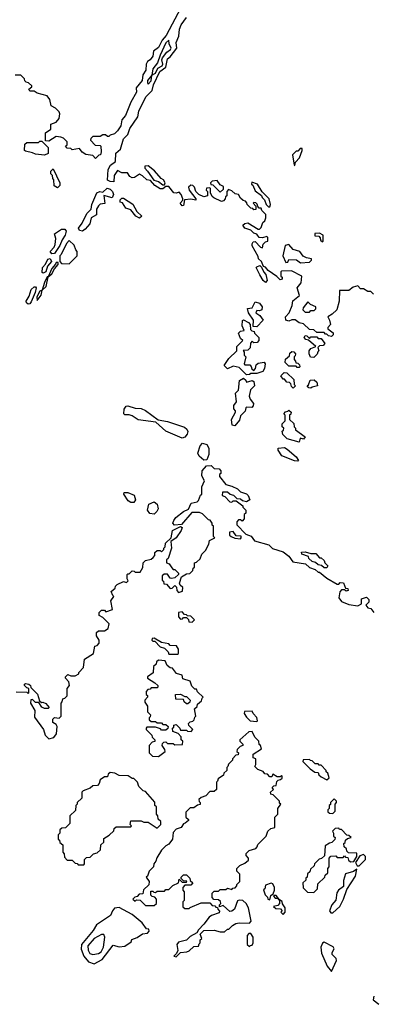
# Model space of a CAD drawing. Extents: x 2769579 to 2883812, y 684207 to 828660.
# Tile 423 of 505: x 2814987 to 2817401, y 803165 to 809900. Entities that reach past the tile are written whole.
import ezdxf

# ---------------------------------------------------------------- set-up
doc = ezdxf.new("R2010")
doc.units = 0

msp = doc.modelspace()

# ---------------------------------------------------------------- linework, layer by layer
at = {"layer": '0CON02XD'}
for points in [[(2816088, 809982), (2815987.9, 809792.1), (2815959.2, 809760.8), (2815935, 809710), (2815900, 809685), (2815895, 809650), (2815877.5, 809625), (2815860, 809615), (2815850, 809595), (2815847.5, 809555), (2815828.3, 809521.7), (2815823.3, 809485), (2815782.5, 809435), (2815783.3, 809405), (2815746.2, 809335), (2815709.2, 809245), (2815683.3, 809215), (2815677.5, 809175), (2815655, 809138.8), (2815635, 809120), (2815605, 809110), (2815595, 809100), (2815585, 809100), (2815571.7, 809111.7), (2815555, 809112.5), (2815535, 809100), (2815485, 809100), (2815471.7, 809088.3), (2815470, 809075), (2815501.7, 809041.7), (2815535, 809040), (2815540, 809035), (2815542.5, 808995), (2815537.5, 808975), (2815527.5, 808972.5), (2815505, 808950), (2815485, 808970), (2815438.3, 808978.3), (2815413, 808993), (2815395, 809020), (2815345, 809010), (2815335, 809020), (2815311.7, 809021.7), (2815300, 809035), (2815310, 809045), (2815310, 809065), (2815285, 809090), (2815267, 809097), (2815235, 809100), (2815185, 809070), (2815161.7, 809071.7), (2815163, 809127), (2815198.3, 809151.7), (2815200, 809185), (2815235, 809200), (2815257, 809223), (2815260, 809255), (2815255, 809270), (2815230, 809295), (2815201.7, 809311.7), (2815192.5, 809355), (2815175, 809380), (2815105, 809397.5), (2815085, 809410), (2815055, 809410), (2815050, 809425), (2815068.3, 809441.7), (2815068.3, 809448.3), (2815047, 809467), (2815031.7, 809471.7), (2815021.7, 809481.7), (2815020, 809495), (2814995, 809520), (2814955, 809520)], [(2817403, 808023), (2817385, 808040), (2817365, 808040), (2817335, 808060), (2817315, 808060), (2817295, 808080), (2817265, 808070), (2817235, 808046.7), (2817171.7, 808048.3), (2817167.5, 807975), (2817152.5, 807915), (2817120, 807885), (2817091.7, 807868.3), (2817102.5, 807845), (2817110, 807815), (2817090, 807795), (2817090, 807785), (2817127, 807757), (2817127.5, 807745), (2817115, 807733.3), (2817095, 807737.5), (2817085, 807750), (2817075, 807750), (2817065, 807760), (2817015, 807760), (2816995, 807777.5), (2816965, 807780), (2816925, 807820), (2816895, 807827.5), (2816867, 807847), (2816845, 807847.5), (2816825, 807837.5), (2816803.8, 807843.8), (2816802, 807868), (2816827.5, 807895), (2816846.7, 807945), (2816852.3, 807977.7), (2816897, 808013), (2816882.5, 808065), (2816909.5, 808100.5), (2816912.5, 808145), (2816841.7, 808181.7), (2816775, 808180), (2816770, 808175), (2816770, 808145), (2816778.3, 808138.3), (2816780, 808125), (2816765, 808120), (2816743, 808143), (2816683.3, 808183.3), (2816665, 808207.5), (2816651.7, 808211.7), (2816637.5, 808245), (2816617.5, 808265), (2816615, 808280), (2816574.1, 808354.1), (2816573.9, 808366.1), (2816580, 808380), (2816595, 808383.3), (2816630, 808345), (2816645, 808340), (2816650, 808365), (2816665, 808380), (2816680, 808385), (2816680.7, 808410.7), (2816675, 808417.5), (2816645, 808408.8), (2816621.2, 808411.2), (2816605, 808432.5), (2816585, 808438.8), (2816565, 808461.2), (2816525, 808473.3), (2816510, 808495), (2816523, 808507), (2816545, 808510), (2816615, 808467.5), (2816625, 808467.5), (2816635, 808477.5), (2816646.4, 808513.6), (2816660, 808525), (2816667.5, 808545), (2816667, 808567), (2816640, 808595), (2816635, 808610), (2816621.7, 808611.7), (2816611.7, 808621.7), (2816608.3, 808638.3), (2816598.3, 808648.3), (2816585, 808650), (2816580, 808645), (2816600, 808625), (2816598.3, 808601.7), (2816585, 808600), (2816578.3, 808608.3), (2816565, 808610), (2816540, 808635), (2816538.3, 808648.3), (2816528.3, 808658.3), (2816513, 808663), (2816495, 808680), (2816480, 808705), (2816458.3, 808708.3), (2816435, 808730), (2816412.5, 808737.5), (2816400, 808725), (2816400, 808695), (2816391.7, 808688.3), (2816390, 808675), (2816378.3, 808661.7), (2816365, 808657.5), (2816311.7, 808681.7), (2816301.7, 808691.7), (2816290, 808715), (2816290, 808745), (2816285, 808750), (2816261.7, 808748.3), (2816260, 808735), (2816270, 808725), (2816270, 808695), (2816245, 808687.5), (2816210, 808705), (2816190, 808725), (2816180, 808755), (2816170, 808765), (2816155, 808767.5), (2816140, 808755), (2816143, 808733), (2816190, 808675), (2816190, 808665), (2816155, 808673.3), (2816112.5, 808667.5), (2816105, 808630), (2816095, 808627.5), (2816083.3, 808645), (2816100, 808665), (2816100, 808675), (2816090, 808705), (2816075, 808720), (2816055, 808712.5), (2816040, 808715), (2816005, 808760), (2815985, 808760), (2815965, 808742.5), (2815945, 808742.5), (2815910, 808765), (2815880, 808800), (2815853.9, 808803.9), (2815825, 808832.5), (2815805, 808842.5), (2815769.5, 808820.5), (2815755, 808818.8), (2815738, 808828), (2815723.6, 808853.6), (2815685, 808852.5), (2815655, 808867.5), (2815632.5, 808835), (2815628.3, 808791.7), (2815605, 808792.5), (2815585, 808802.5), (2815591.4, 808875), (2815605.8, 808905), (2815640, 808930), (2815642.2, 808987.8), (2815675.7, 809014.3), (2815695.7, 809085), (2815725.7, 809115), (2815737.8, 809155), (2815794.2, 809235), (2815799.4, 809275), (2815822, 809322), (2815850.6, 809375), (2815892, 809415), (2815900.6, 809455), (2815943.5, 809546.5), (2815984.3, 809575), (2815995, 809633.3), (2816013.1, 809646.9), (2816059.2, 809705), (2816055.8, 809745), (2816072.3, 809787.7), (2816078.6, 809835), (2816089.4, 809865), (2816125.7, 809914.3)], [(2815865, 809460), (2815885, 809482.5), (2815890, 809520), (2815915, 809533.8), (2815930.8, 809569.2), (2815958.8, 809585), (2815963.3, 809595), (2815956.7, 809625), (2815961.7, 809638.3), (2815991.2, 809678.8), (2816016, 809695), (2816020, 809705), (2816006.7, 809735), (2816005, 809760), (2815985, 809742.5), (2815945, 809657.5), (2815927.5, 809605), (2815896.7, 809565), (2815890, 809520), (2815860, 809485), (2815858.3, 809468.3), (2815865, 809460)], [(2815155, 808972.5), (2815095, 808980), (2815075, 808990), (2815025, 809000), (2815020, 809005), (2815021.7, 809048.3), (2815035, 809060), (2815115, 809060), (2815125, 809070), (2815138.3, 809068.3), (2815180, 809025), (2815180, 808985), (2815155, 808972.5)], [(2816865, 808902.5), (2816870, 808925), (2816898, 808955), (2816916.7, 809005), (2816915, 809020), (2816901.7, 809018.3), (2816885, 809000), (2816875, 809000), (2816850, 808975), (2816860, 808905), (2816865, 808902.5)], [(2815245, 808750), (2815223, 808763), (2815220, 808805), (2815213, 808813), (2815210, 808835), (2815200, 808845), (2815200, 808865), (2815215, 808880), (2815260, 808785), (2815260, 808765), (2815245, 808750)], [(2815975, 808770), (2815980, 808785), (2815967.5, 808805), (2815953.3, 808813.3), (2815906.4, 808866.4), (2815865, 808900), (2815841.7, 808898.3), (2815840, 808885), (2815860, 808865), (2815901.7, 808801.7), (2815935, 808792.5), (2815965, 808770), (2815975, 808770)], [(2815415, 808453.8), (2815395, 808458.6), (2815388.1, 808475), (2815412, 808508), (2815444.4, 808575), (2815474.3, 808605), (2815479.4, 808635), (2815514.3, 808715), (2815533.9, 808723.9), (2815555, 808720), (2815583, 808747), (2815605, 808740), (2815620, 808725), (2815627.5, 808705), (2815618.3, 808681.7), (2815561.7, 808698.3), (2815567, 808643), (2815535, 808637.5), (2815525, 808627.5), (2815511.2, 808605), (2815510, 808565), (2815474.2, 808545.8), (2815466.2, 808503.8), (2815433.9, 808466.1), (2815415, 808453.8)], [(2816355, 808720), (2816378.3, 808741.7), (2816378.3, 808758.3), (2816355, 808770), (2816335, 808800), (2816300, 808795), (2816290, 808785), (2816291.7, 808771.7), (2816305, 808770), (2816355, 808720)], [(2816695, 808620), (2816700, 808635), (2816690, 808675), (2816641.7, 808721.7), (2816610, 808775), (2816571.7, 808788.3), (2816570, 808775), (2816578.3, 808768.3), (2816595, 808730), (2816638.3, 808698.3), (2816643, 808683), (2816658.3, 808668.3), (2816670, 808635), (2816685, 808620), (2816695, 808620)], [(2815805, 808543.3), (2815780, 808555), (2815745, 808600), (2815711.7, 808611.7), (2815688.3, 808648.3), (2815671.7, 808651.7), (2815671.7, 808668.3), (2815685, 808680), (2815695, 808680), (2815758.8, 808638.8), (2815787, 808587), (2815820, 808555), (2815805, 808543.3)], [(2815205, 808298), (2815193.8, 808315), (2815221.2, 808345), (2815228.1, 808361.9), (2815234.1, 808404.1), (2815223.3, 808435), (2815273.1, 808466.9), (2815295, 808467.5), (2815304.3, 808454.3), (2815296.7, 808425), (2815275.5, 808394.5), (2815261.4, 808355), (2815225, 808300), (2815205, 808298)], [(2817055, 808380), (2817060, 808385), (2817060, 808425), (2817035, 808440), (2817001.7, 808438.3), (2817001.7, 808421.7), (2817028.3, 808418.3), (2817038.3, 808408.3), (2817041.7, 808391.7), (2817055, 808380)], [(2815325, 808230), (2815380, 808285), (2815380, 808315), (2815370, 808325), (2815358.3, 808358.3), (2815325, 808390), (2815305, 808370), (2815270, 808295), (2815260, 808285), (2815260, 808245), (2815271.7, 808231.7), (2815325, 808230)], [(2816905, 808237.5), (2816965, 808242.5), (2816980, 808255), (2816980, 808265), (2816945, 808270), (2816921.7, 808281.7), (2816900, 808315), (2816855, 808327.5), (2816825, 808362.5), (2816800, 808355), (2816782.5, 808285), (2816805, 808240), (2816818.3, 808241.7), (2816825, 808260), (2816877, 808257), (2816905, 808237.5)], [(2815105, 807980), (2815133.3, 808015), (2815140, 808050), (2815166.7, 808075), (2815180, 808140), (2815205, 808162.5), (2815223.3, 808196.7), (2815250, 808225), (2815248.3, 808238.3), (2815235, 808240), (2815231.7, 808228.3), (2815205, 808197.5), (2815180, 808140), (2815175, 808140), (2815155, 808102.5), (2815140, 808050), (2815125, 808042.5), (2815104.2, 808005), (2815105, 807980)], [(2815146.4, 808166.4), (2815140.3, 808170.3), (2815141.4, 808205), (2815162, 808228), (2815178.3, 808261.7), (2815195, 808266.7), (2815204, 808245), (2815176.2, 808215), (2815165, 808174.4), (2815146.4, 808166.4)], [(2816665, 808102.5), (2816650, 808115), (2816627.5, 808155), (2816602.5, 808205), (2816605, 808210), (2816627.5, 808217.5), (2816638.3, 808208.3), (2816653, 808173), (2816667, 808157), (2816677.5, 808115), (2816665, 808102.5)], [(2815045, 807953.3), (2815033, 807963), (2815030.6, 807975), (2815050.7, 808009.3), (2815065, 808053.8), (2815085, 808073.8), (2815095, 808073.3), (2815100, 808065), (2815093.1, 808035), (2815065, 807970), (2815055, 807955.8), (2815045, 807953.3)], [(2816605, 807800), (2816581.7, 807801.7), (2816582.5, 807845), (2816550, 807895), (2816542.5, 807925), (2816575, 807930), (2816595, 807970), (2816625, 807960), (2816642.5, 807935), (2816640, 807915), (2816625, 807907.5), (2816605, 807910), (2816600, 807895), (2816626.4, 807876.4), (2816650, 807845), (2816605, 807800)], [(2816965, 807900), (2816975, 807910), (2816998.3, 807911.7), (2817008.3, 807921.7), (2817010, 807935), (2816971.7, 807951.7), (2816955, 807970), (2816921.7, 807928.3), (2816920, 807915), (2816935, 807900), (2816965, 807900)], [(2816535, 807470), (2816485, 807520), (2816445, 807530), (2816405, 807512.5), (2816383.3, 807535), (2816415, 807582.5), (2816470, 807635), (2816470, 807665), (2816510, 807705), (2816495, 807720), (2816480, 807755), (2816495, 807770), (2816520, 807775), (2816506.7, 807805), (2816508.3, 807841.7), (2816515, 807847.5), (2816549.3, 807829.3), (2816560, 807815), (2816561.7, 807781.7), (2816571.7, 807771.7), (2816588.3, 807768.3), (2816590, 807755), (2816620, 807725), (2816620, 807705), (2816608.3, 807691.7), (2816585, 807690), (2816575, 807700), (2816561.7, 807688.3), (2816560, 807655), (2816545, 807640), (2816511.7, 807638.3), (2816520, 807625), (2816520, 807605), (2816530, 807595), (2816520, 807545), (2816525, 807540), (2816558.3, 807538.3), (2816568.3, 807528.3), (2816571.7, 807511.7), (2816585, 807500), (2816597, 807513), (2816601.7, 807538.3), (2816615, 807550), (2816655, 807557.5), (2816662.5, 807545), (2816657.5, 807515), (2816646, 807494), (2816605, 807480), (2816565, 807480), (2816555, 807472.5), (2816535, 807470)], [(2816995, 807590), (2816971.7, 807591.7), (2816962.5, 807615), (2816962.5, 807635), (2816975, 807650), (2817010, 807665), (2816958.3, 807708.3), (2816941.7, 807711.7), (2816930, 807725), (2816935, 807740), (2816948.3, 807738.3), (2816965, 807720), (2816975, 807730), (2817015, 807730), (2817025, 807720), (2817045, 807720), (2817070, 807685), (2817058.3, 807671.7), (2817035, 807670), (2817021.7, 807658.3), (2817030, 807635), (2817021.7, 807628.3), (2817018.3, 807611.7), (2816995, 807590)], [(2816895, 807520), (2816881.7, 807521.7), (2816875, 807530), (2816825, 807530), (2816800, 807555), (2816801.7, 807578.3), (2816828.3, 807601.7), (2816831.7, 807618.3), (2816845, 807630), (2816858.3, 807628.3), (2816870, 807615), (2816868.3, 807601.7), (2816860, 807595), (2816860, 807575), (2816870, 807565), (2816871.7, 807551.7), (2816885, 807550), (2816898.3, 807538.3), (2816900, 807525), (2816895, 807520)], [(2816855, 807380), (2816841.7, 807391.7), (2816838.3, 807408.3), (2816828.3, 807418.3), (2816811.7, 807421.7), (2816795, 807440), (2816785, 807440), (2816770, 807465), (2816793, 807487), (2816810, 807485), (2816858.3, 807438.3), (2816860, 807405), (2816870, 807395), (2816855, 807380)], [(2816455, 807122.5), (2816436.7, 807126.7), (2816433.3, 807165), (2816460, 807215), (2816460, 807225), (2816448.3, 807238.3), (2816448.3, 807261.7), (2816467.5, 807285), (2816460, 807345), (2816480, 807365), (2816488.3, 807431.7), (2816515, 807447.5), (2816530, 807435), (2816535, 807420), (2816575, 807432.5), (2816585.9, 807425.9), (2816590, 807395), (2816561.7, 807368.3), (2816553.3, 807325), (2816560, 807305), (2816582.5, 807275), (2816581.7, 807258.3), (2816571.7, 807248.3), (2816535, 807250), (2816530, 807245), (2816527, 807223), (2816495, 807190), (2816488.3, 807161.7), (2816455, 807122.5)], [(2816975, 807380), (2816961.7, 807381.7), (2816950, 807395), (2816958.3, 807401.7), (2816970, 807435), (2816997, 807437), (2817015, 807420), (2817020, 807395), (2816983, 807387), (2816975, 807380)], [(2816095, 807036.7), (2815985, 807086.2), (2815917, 807147), (2815795, 807163.8), (2815755, 807190), (2815735, 807197.5), (2815705, 807197.5), (2815697.5, 807205), (2815700, 807235), (2815714.2, 807255.8), (2815725, 807258.8), (2815775, 807242.5), (2815815, 807240), (2815845.8, 807225.8), (2815933, 807163), (2815995, 807152.5), (2816112.9, 807112.9), (2816128.8, 807098.8), (2816133.9, 807083.9), (2816131.2, 807065), (2816115, 807043.3), (2816095, 807036.7)], [(2816895, 807010), (2816813, 807033), (2816783, 807063), (2816780, 807085), (2816788.3, 807091.7), (2816790, 807105), (2816780, 807115), (2816780, 807135), (2816800, 807155), (2816800, 807195), (2816790, 807205), (2816801.7, 807218.3), (2816818.3, 807221.7), (2816825, 807230), (2816840, 807215), (2816838.3, 807201.7), (2816830, 807195), (2816830, 807165), (2816858.3, 807138.3), (2816860, 807115), (2816870, 807105), (2816870, 807095), (2816937, 807047), (2816925, 807030), (2816901.7, 807038.3), (2816895, 807010)], [(2816245, 806887.5), (2816213.3, 806915), (2816203.9, 806933.9), (2816218.8, 806985), (2816235, 807003.3), (2816265, 806993.3), (2816279.3, 806969.3), (2816277.5, 806925), (2816265, 806890), (2816245, 806887.5)], [(2816885, 806880), (2816863, 806883), (2816776.4, 806916.4), (2816752.5, 806955), (2816751.7, 806968.3), (2816795, 806973.3), (2816813.3, 806963.3), (2816875, 806910), (2816890, 806885), (2816885, 806880)], [(2814963, 805303), (2815035, 805300), (2815045, 805290), (2815050, 805295), (2815050, 805325), (2815035, 805330), (2815020, 805345), (2815020, 805355), (2815025, 805360), (2815050, 805355), (2815060, 805345), (2815061.7, 805331.7), (2815107, 805287), (2815121.7, 805241.7), (2815135, 805230), (2815145, 805232.5), (2815165, 805222.5), (2815187.5, 805195), (2815181.7, 805188.3), (2815155, 805187.5), (2815137, 805197), (2815118.3, 805228.3), (2815095, 805230), (2815075, 805250), (2815061.7, 805248.3), (2815060, 805225), (2815090, 805175), (2815088.3, 805128.3), (2815150, 805045), (2815160, 805005), (2815185, 804980), (2815219.3, 804990.7), (2815237.5, 805015), (2815242.5, 805065), (2815235, 805080), (2815213, 805093), (2815212.5, 805115), (2815225, 805126.7), (2815257, 805123), (2815270, 805135), (2815270, 805225), (2815277, 805233), (2815280, 805255), (2815295, 805260), (2815310, 805275), (2815310, 805325), (2815327.5, 805345), (2815321.7, 805371.7), (2815300, 805395), (2815300, 805405), (2815315, 805420), (2815335, 805412.5), (2815365, 805412.5), (2815390, 805425), (2815390, 805435), (2815421.7, 805468.3), (2815430, 805525), (2815490, 805565), (2815500, 805615), (2815515, 805620), (2815530, 805635), (2815530, 805655), (2815510, 805685), (2815511.7, 805708.3), (2815525, 805720), (2815565, 805720), (2815590, 805735), (2815597, 805767), (2815555, 805810), (2815530, 805825), (2815530, 805845), (2815545, 805860), (2815565, 805860), (2815575, 805850), (2815620, 805865), (2815610, 805925), (2815630, 805955), (2815621.7, 805961.7), (2815611.7, 805988.3), (2815638.3, 806011.7), (2815640, 806025), (2815653, 806037), (2815695, 806057.5), (2815715, 806050), (2815728.3, 806061.7), (2815720, 806075), (2815720, 806105), (2815725, 806110), (2815735, 806110), (2815755, 806130), (2815768.3, 806128.3), (2815775, 806120), (2815808.3, 806121.7), (2815827.5, 806152.5), (2815830, 806185), (2815845, 806200), (2815885, 806210), (2815898.3, 806221.7), (2815910, 806235), (2815910, 806255), (2815925, 806270), (2815945, 806270), (2815955, 806260), (2815970, 806275), (2815970, 806285), (2815980, 806295), (2815981.7, 806318.3), (2816020, 806355), (2816030, 806405), (2816085, 806432.5), (2816097, 806427), (2816088.8, 806405), (2816055, 806356.7), (2816018.3, 806331.7), (2816023.3, 806285), (2816000, 806215), (2815990, 806205), (2815990, 806185), (2816008.3, 806178.3), (2816025, 806150), (2816035, 806140), (2816045, 806140), (2816070, 806115), (2816070, 806105), (2816045, 806082.5), (2816025, 806077.5), (2816015, 806080), (2815997, 806107), (2815973, 806107), (2815960, 806095), (2815960, 806065), (2815968.3, 806058.3), (2815971.7, 806041.7), (2815988.3, 806038.3), (2816015, 806010), (2816028.3, 806011.7), (2816045, 806030), (2816058.3, 806018.3), (2816060, 805995), (2816071.7, 805981.7), (2816098.3, 805991.7), (2816100, 806015), (2816081.7, 806031.7), (2816077.5, 806045), (2816091.7, 806088.3), (2816125, 806110), (2816148.3, 806111.7), (2816168.3, 806131.7), (2816171.7, 806148.3), (2816180, 806155), (2816180, 806185), (2816195, 806190), (2816218.3, 806211.7), (2816230, 806245), (2816255, 806270), (2816278.3, 806311.7), (2816281.7, 806338.3), (2816320, 806355), (2816310, 806365), (2816310, 806435), (2816301.7, 806441.7), (2816300, 806455), (2816286.4, 806476.4), (2816275, 806480), (2816235, 806520), (2816215, 806530), (2816161.7, 806528.3), (2816092.5, 806447.5), (2816043, 806443), (2816032.5, 806455), (2816038.8, 806475), (2816053.3, 806495), (2816105, 806536.2), (2816138.3, 806551.7), (2816157, 806593), (2816197.5, 806602.5), (2816208.3, 806611.7), (2816221.7, 806648.3), (2816230, 806655), (2816230, 806705), (2816247.5, 806745), (2816230.7, 806780.7), (2816232.5, 806815), (2816261.7, 806848.3), (2816295, 806850), (2816315, 806830), (2816348.3, 806828.3), (2816360, 806815), (2816360, 806795), (2816351.7, 806788.3), (2816350, 806775)], [(2816350, 806775), (2816395, 806720), (2816435, 806710), (2816475, 806690), (2816495, 806670), (2816535, 806657.5), (2816547.5, 806645), (2816557.5, 806615), (2816535, 806602.5), (2816508.3, 806608.3), (2816495, 806620), (2816471.7, 806621.7), (2816450, 806645), (2816423, 806653), (2816405, 806667.5), (2816371.7, 806668.3), (2816370, 806645), (2816388.3, 806638.3), (2816421.7, 806601.7), (2816435, 806600), (2816445, 806610), (2816465, 806610), (2816510, 806575), (2816510, 806565), (2816530, 806545), (2816530, 806525), (2816520, 806515), (2816520, 806485), (2816505, 806470), (2816495, 806480), (2816481.7, 806478.3), (2816470, 806465), (2816470, 806445), (2816531.7, 806381.7), (2816566.4, 806366.4), (2816590, 806335), (2816687, 806307), (2816713, 806283), (2816785, 806260), (2816825, 806230), (2816851.7, 806191.7), (2816938.3, 806178.3), (2816965, 806152.5), (2817005, 806140), (2817025, 806120), (2817035, 806120), (2817085, 806080), (2817155, 806040), (2817165, 806040), (2817175, 806050), (2817198.3, 806048.3), (2817211.7, 806011.7), (2817228.3, 806008.3), (2817230, 805995), (2817215, 805990), (2817205, 806000), (2817185, 806000), (2817172.5, 805987.5), (2817166.7, 805945), (2817185, 805920), (2817235, 805900), (2817295, 805890), (2817320, 805905), (2817321.7, 805938.3), (2817355, 805950), (2817370, 805935), (2817370, 805915), (2817350, 805895), (2817365, 805877.5), (2817385, 805872.5), (2817406.1, 805846.1)], [(2815745, 806596.7), (2815728.3, 806608.3), (2815697.5, 806655), (2815700, 806665), (2815726.1, 806666.1), (2815767.5, 806647.5), (2815776.7, 806615), (2815765, 806597.5), (2815745, 806596.7)], [(2815905, 806517.5), (2815875, 806522.5), (2815860, 806545), (2815867.5, 806585), (2815905, 806602.5), (2815926, 806586), (2815933.3, 806555), (2815923.3, 806535), (2815905, 806517.5)], [(2816495, 806350), (2816500, 806355), (2816498.3, 806368.3), (2816465, 806370), (2816445, 806400), (2816420, 806395), (2816420, 806375), (2816430, 806365), (2816455, 806352.5), (2816495, 806350)], [(2817085, 806150), (2817065, 806150), (2817047, 806167), (2817025, 806170), (2817007, 806187), (2816983, 806193), (2816960, 806215), (2816958.3, 806228.3), (2816913.6, 806243.6), (2816911.7, 806258.3), (2816935, 806260), (2816975, 806247.5), (2817008.3, 806248.3), (2817035, 806220), (2817045, 806220), (2817065, 806200), (2817070, 806185), (2817090, 806165), (2817085, 806150)], [(2816165, 805780), (2816180, 805795), (2816155, 805820), (2816131.7, 805821.7), (2816125, 805830), (2816111.7, 805831.7), (2816095, 805850), (2816070, 805845), (2816070, 805815), (2816085, 805800), (2816098.3, 805801.7), (2816105, 805810), (2816125, 805810), (2816138.3, 805798.3), (2816141.7, 805781.7), (2816165, 805780)], [(2816065, 805560), (2816070, 805565), (2816070, 805595), (2816057, 805617), (2816015, 805620), (2816005, 805630), (2815955, 805640), (2815905, 805670), (2815891.7, 805668.3), (2815890, 805655), (2815895, 805650), (2815908.3, 805648.3), (2815945, 805610), (2815975, 805600), (2816000, 805575), (2816005, 805560), (2816065, 805560)], [(2815935, 804860), (2815980, 804895), (2815978.3, 804908.3), (2815960, 804935), (2815961.7, 804948.3), (2815971.7, 804958.3), (2815985, 804960), (2815995, 804950), (2816035, 804950), (2816045, 804940), (2816098.3, 804941.7), (2816100, 804965), (2816090, 804975), (2816090, 804995), (2816068.3, 805018.3), (2816031.7, 805031.7), (2816030, 805055), (2816038.3, 805061.7), (2816040, 805075), (2816055, 805080), (2816080, 805055), (2816085, 805040), (2816125, 805040), (2816133, 805033), (2816158.3, 805031.7), (2816170, 805045), (2816141.7, 805071.7), (2816140, 805085), (2816151.7, 805098.3), (2816168.3, 805101.7), (2816178.3, 805111.7), (2816181.7, 805128.3), (2816190, 805135), (2816180, 805185), (2816198.3, 805201.7), (2816201.7, 805218.3), (2816228.3, 805241.7), (2816231.7, 805258.3), (2816240, 805265), (2816201.7, 805301.7), (2816195, 805320), (2816181.7, 805321.7), (2816161.7, 805341.7), (2816150, 805375), (2816101.7, 805391.7), (2816095, 805417.5), (2816057, 805427), (2816030, 805465), (2816015, 805467.5), (2815993.6, 805483.6), (2815980, 805515), (2815935, 805520), (2815921.7, 805508.3), (2815918.3, 805491.7), (2815900, 805475), (2815897, 805433), (2815860, 805405), (2815860, 805395), (2815910, 805365), (2815930, 805345), (2815930, 805335), (2815925, 805330), (2815885, 805330), (2815878.3, 805321.7), (2815861.7, 805318.3), (2815850, 805305), (2815850, 805285), (2815858.3, 805278.3), (2815860, 805265), (2815840, 805245), (2815841.7, 805231.7), (2815860, 805205), (2815860, 805165), (2815880, 805145), (2815878.3, 805131.7), (2815870, 805125), (2815871.7, 805111.7), (2815885, 805100), (2815915, 805100), (2815925, 805090), (2815955, 805090), (2815965, 805080), (2815985, 805080), (2816000, 805065), (2815998.3, 805051.7), (2815985, 805040), (2815955, 805040), (2815948.3, 805048.3), (2815915, 805060), (2815855, 805060), (2815850, 805055), (2815850, 805045), (2815890, 805005), (2815891.7, 804991.7), (2815910, 804975), (2815908.3, 804961.7), (2815891.7, 804958.3), (2815870, 804935), (2815870, 804885), (2815893, 804863), (2815935, 804860)], [(2816135, 805220), (2816125, 805220), (2816110, 805235), (2816105, 805250), (2816051.7, 805251.7), (2816050, 805285), (2816085, 805287.5), (2816115, 805270), (2816125, 805270), (2816150, 805245), (2816148.3, 805231.7), (2816135, 805220)], [(2816605, 805100), (2816610, 805105), (2816607, 805127), (2816580, 805155), (2816575, 805170), (2816521.7, 805168.3), (2816520, 805155), (2816535, 805130), (2816560, 805105), (2816605, 805100)], [(2816055, 803490), (2816085, 803520), (2816127, 803523), (2816145, 803530), (2816175, 803560), (2816208.3, 803561.7), (2816211.7, 803578.3), (2816220, 803585), (2816220, 803605), (2816230, 803615), (2816220, 803645), (2816245, 803670), (2816315, 803672.5), (2816355, 803660), (2816385, 803660), (2816405, 803680), (2816415, 803680), (2816440, 803705), (2816463, 803717), (2816485, 803722.5), (2816555, 803720), (2816567, 803733), (2816550, 803825), (2816532.5, 803855), (2816510, 803875), (2816485, 803877.5), (2816475, 803872.5), (2816452.5, 803815), (2816435, 803802.5), (2816420.7, 803800.7), (2816375, 803840), (2816351.7, 803831.7), (2816350, 803845), (2816360, 803855), (2816358.3, 803868.3), (2816345, 803880), (2816311.7, 803881.7), (2816300, 803895), (2816300, 803925), (2816315, 803940), (2816345, 803940), (2816355, 803950), (2816395, 803950), (2816405, 803960), (2816435, 803950), (2816441.7, 803958.3), (2816458.3, 803961.7), (2816470, 803975), (2816470, 803985), (2816490, 804005), (2816490, 804055), (2816470, 804075), (2816470, 804095), (2816490, 804115), (2816525, 804130), (2816548.3, 804151.7), (2816550, 804165), (2816533, 804183), (2816533, 804197), (2816553, 804217), (2816598.3, 804231.7), (2816608.3, 804241.7), (2816611.7, 804258.3), (2816670, 804315), (2816681.7, 804348.3), (2816701.7, 804368.3), (2816730, 804375), (2816730, 804445), (2816750, 804465), (2816750, 804505), (2816770, 804535), (2816761.7, 804541.7), (2816760, 804555), (2816718.3, 804598.3), (2816701.7, 804601.7), (2816700, 804615), (2816720, 804635), (2816711.7, 804648.3), (2816721.7, 804658.3), (2816738.3, 804661.7), (2816741.7, 804688.3), (2816751.7, 804698.3), (2816768.3, 804701.7), (2816778.3, 804711.7), (2816780, 804725), (2816775, 804730), (2816765, 804720), (2816745, 804720), (2816715, 804740), (2816708.3, 804721.7), (2816695, 804720), (2816678.3, 804738.3), (2816661.7, 804741.7), (2816648.3, 804758.3), (2816611.7, 804771.7), (2816591.7, 804791.7), (2816600, 804805), (2816600, 804845), (2816581.7, 804851.7), (2816580, 804875), (2816638.3, 804911.7), (2816630, 804935), (2816623, 804943), (2816620, 804965), (2816591.7, 804991.7), (2816575, 805030), (2816551.7, 805028.3), (2816490, 804975), (2816490, 804965), (2816510, 804945), (2816510, 804935), (2816491.7, 804928.3), (2816471.7, 804908.3), (2816470, 804895), (2816480, 804885), (2816478.3, 804871.7), (2816461.7, 804868.3), (2816440, 804845), (2816440, 804835), (2816411.7, 804808.3), (2816408.3, 804791.7), (2816400, 804785), (2816400, 804765), (2816380, 804745), (2816378.3, 804731.7), (2816341.7, 804708.3), (2816338.3, 804691.7), (2816330, 804685), (2816330, 804635), (2816315, 804620), (2816285, 804620), (2816258.3, 804591.7), (2816225, 804580), (2816210, 804565), (2816211.7, 804551.7), (2816220, 804545), (2816218.3, 804531.7), (2816201.7, 804528.3), (2816175, 804510), (2816151.7, 804508.3), (2816121.7, 804478.3), (2816120, 804445), (2816138.3, 804428.3), (2816138.3, 804421.7), (2816117, 804403), (2816105, 804400), (2816090, 804375), (2816055, 804362.5), (2816035, 804340), (2816030, 804295), (2816005, 804260), (2815985, 804250), (2815955, 804220), (2815923, 804167), (2815917, 804143), (2815903, 804127), (2815900, 804105), (2815870, 804075), (2815858.3, 804041.7), (2815850, 804035), (2815870, 804005), (2815868.3, 803981.7), (2815831.7, 803948.3), (2815828.3, 803921.7), (2815801.7, 803918.3), (2815788.3, 803901.7), (2815771.7, 803898.3), (2815760, 803885), (2815775, 803870), (2815785, 803880), (2815808.3, 803878.3), (2815845, 803840), (2815905, 803840), (2815920, 803855), (2815920, 803885), (2815908.3, 803898.3), (2815891.7, 803901.7), (2815881.7, 803911.7), (2815881.7, 803938.3), (2815895, 803940), (2815901.7, 803931.7), (2815915, 803930), (2815925, 803940), (2815975, 803940), (2815985, 803950), (2816005, 803950), (2816031.7, 803978.3), (2816070, 803995), (2816075, 804020), (2816095, 804000), (2816125, 804000), (2816128.3, 804008.3), (2816105, 804010), (2816090, 804025), (2816090, 804035), (2816105, 804050), (2816125, 804050), (2816148.3, 804028.3), (2816151.7, 804011.7), (2816170, 803995), (2816155, 803980), (2816115, 803980), (2816100, 803965), (2816100, 803945), (2816110, 803935), (2816110, 803875), (2816100, 803865), (2816101.7, 803831.7), (2816115, 803820), (2816145, 803820), (2816151.7, 803828.3), (2816225, 803860), (2816285, 803860), (2816301.7, 803841.7), (2816318.3, 803838.3), (2816325, 803830), (2816338.3, 803828.3), (2816340, 803815), (2816351.7, 803801.7), (2816349.3, 803790.7), (2816297.5, 803772.5), (2816280, 803760), (2816245, 803712.5), (2816207.5, 803675), (2816196.7, 803653.3), (2816151.2, 803628.8), (2816125.9, 803604.1), (2816070, 803590), (2816060, 803575), (2816067.5, 803532.5), (2816058.3, 803511.7), (2816040, 803495), (2816055, 803490)], [(2817085, 804700), (2817100, 804715), (2817090, 804745), (2817080, 804755), (2817080, 804765), (2817045, 804800), (2817031.7, 804801.7), (2817025, 804810), (2817005, 804810), (2816985, 804830), (2816971.7, 804831.7), (2816965, 804840), (2816921.7, 804838.3), (2816920, 804825), (2816970, 804775), (2817003, 804753), (2817025, 804750), (2817030, 804735), (2817045, 804720), (2817085, 804700)], [(2815425, 804120), (2815430, 804125), (2815430, 804155), (2815441.7, 804168.3), (2815468.3, 804171.7), (2815490, 804195), (2815515, 804200), (2815538.3, 804221.7), (2815540, 804255), (2815560, 804275), (2815561.7, 804298.3), (2815598.3, 804321.7), (2815628.3, 804351.7), (2815631.7, 804368.3), (2815645, 804380), (2815745, 804380), (2815750, 804385), (2815740, 804395), (2815745, 804420), (2815815, 804420), (2815835, 804410), (2815865, 804410), (2815925, 804370), (2815950, 804395), (2815950, 804415), (2815931.7, 804431.7), (2815930, 804455), (2815920, 804465), (2815920, 804515), (2815910, 804525), (2815908.3, 804548.3), (2815845, 804620), (2815830, 804625), (2815800, 804655), (2815790, 804685), (2815765, 804710), (2815755, 804710), (2815727, 804727), (2815665, 804730), (2815637, 804747), (2815605, 804750), (2815591.7, 804738.3), (2815585, 804720), (2815565, 804720), (2815535, 804700), (2815530, 804675), (2815518.3, 804661.7), (2815485, 804660), (2815467, 804643), (2815420, 804625), (2815410, 804615), (2815410, 804575), (2815380, 804545), (2815380, 804535), (2815370, 804525), (2815368.3, 804491.7), (2815330, 804455), (2815328.3, 804401.7), (2815298.3, 804371.7), (2815275, 804370), (2815261.7, 804358.3), (2815260, 804335), (2815250, 804325), (2815250, 804295), (2815258.3, 804288.3), (2815261.7, 804271.7), (2815280, 804255), (2815280, 804205), (2815290, 804195), (2815291.7, 804171.7), (2815311.7, 804151.7), (2815345, 804150), (2815365, 804130), (2815378.3, 804128.3), (2815385, 804120), (2815425, 804120)], [(2817125, 804470), (2817140, 804485), (2817140, 804535), (2817150, 804545), (2817150, 804555), (2817135, 804570), (2817110, 804545), (2817108.3, 804531.7), (2817100, 804525), (2817100, 804505), (2817090, 804495), (2817091.7, 804481.7), (2817101.7, 804471.7), (2817125, 804470)], [(2816995, 803930), (2817020, 803955), (2817021.7, 803988.3), (2817070, 804035), (2817071.7, 804048.3), (2817090, 804065), (2817090, 804095), (2817100, 804105), (2817100, 804165), (2817111.7, 804178.3), (2817145, 804180), (2817155, 804170), (2817195, 804170), (2817205, 804180), (2817211.7, 804171.7), (2817228.3, 804168.3), (2817231.7, 804151.7), (2817245, 804140), (2817268.3, 804141.7), (2817290, 804175), (2817288.3, 804198.3), (2817231.7, 804201.7), (2817221.7, 804211.7), (2817218.3, 804228.3), (2817201.7, 804241.7), (2817200, 804265), (2817208.3, 804271.7), (2817211.7, 804288.3), (2817225, 804300), (2817250, 804305), (2817235, 804320), (2817221.7, 804321.7), (2817185, 804360), (2817171.7, 804361.7), (2817165, 804370), (2817141.7, 804368.3), (2817121.7, 804348.3), (2817130, 804335), (2817130, 804315), (2817140, 804305), (2817138.3, 804291.7), (2817118.3, 804271.7), (2817101.7, 804268.3), (2817071.7, 804248.3), (2817068.3, 804181.7), (2817048.3, 804161.7), (2817031.7, 804158.3), (2817000, 804125), (2816998.3, 804111.7), (2816971.7, 804088.3), (2816968.3, 804071.7), (2816951.7, 804058.3), (2816950, 804035), (2816941.7, 804028.3), (2816940, 804015), (2816920, 803995), (2816921.7, 803961.7), (2816951.7, 803931.7), (2816995, 803930)], [(2817291.7, 804111.7), (2817305, 804112.5), (2817347.5, 804155), (2817347.5, 804175), (2817335, 804190), (2817310, 804180), (2817280, 804135), (2817291.7, 804111.7)], [(2817125, 803790), (2817172.5, 803835), (2817198, 803885), (2817220.5, 803949.5), (2817279.5, 804040.5), (2817288.3, 804088.3), (2817267, 804073), (2817211.7, 804058.3), (2817197, 804013), (2817198.8, 803971.2), (2817163.6, 803946.4), (2817151.7, 803928.3), (2817145, 803877.5), (2817117.5, 803845), (2817103.3, 803805), (2817111.7, 803791.7), (2817125, 803790)], [(2816695, 803880), (2816701.7, 803908.3), (2816718.3, 803921.7), (2816727.5, 803945), (2816727.5, 803965), (2816715, 803990), (2816705, 803992.5), (2816665, 803980), (2816660, 803955), (2816652.5, 803947.5), (2816663, 803913), (2816678.3, 803898.3), (2816680, 803885), (2816695, 803880)], [(2816785, 803780), (2816800, 803795), (2816800, 803825), (2816781.7, 803851.7), (2816778.3, 803868.3), (2816760, 803880), (2816738.3, 803908.3), (2816725, 803910), (2816720, 803905), (2816731.7, 803891.7), (2816750, 803890), (2816751.7, 803881.7), (2816760, 803880), (2816760, 803855), (2816748.3, 803841.7), (2816720, 803835), (2816735, 803820), (2816768.3, 803818.3), (2816780, 803805), (2816770, 803795), (2816785, 803780)], [(2815495, 803442.5), (2815549.3, 803470.7), (2815625, 803570), (2815665, 803557.5), (2815705, 803562.5), (2815748.3, 803591.7), (2815751.7, 803608.3), (2815788.8, 803621.2), (2815825, 803647.5), (2815858.3, 803651.7), (2815870, 803665), (2815868.3, 803678.3), (2815851.7, 803681.7), (2815823, 803723), (2815755, 803780), (2815665, 803827.5), (2815635, 803822.5), (2815620, 803805), (2815606.4, 803773.6), (2815510.7, 803709.3), (2815489.3, 803670.7), (2815408.8, 803575), (2815407, 803543), (2815424.2, 803494.2), (2815456.2, 803456.2), (2815495, 803442.5)], [(2815485, 803506.2), (2815525, 803513.3), (2815543.3, 803525), (2815558.8, 803555), (2815567.5, 803625), (2815561.7, 803641.7), (2815545, 803642.5), (2815495.9, 803614.1), (2815451.2, 803565), (2815454, 803535), (2815465, 803513.3), (2815485, 803506.2)], [(2816555, 803560), (2816561.7, 803568.3), (2816575, 803570), (2816580, 803585), (2816580, 803625), (2816565, 803650), (2816551.7, 803648.3), (2816540, 803635), (2816540, 803575), (2816555, 803560)], [(2817115, 803390), (2817151.2, 803465), (2817148.3, 803478.3), (2817121.2, 803505), (2817121.2, 803518.8), (2817133.3, 803545), (2817127.3, 803557.3), (2817065, 803590), (2817055, 803582.5), (2817044, 803555), (2817048, 803515), (2817086.2, 803425), (2817115, 803390)], [(2817405, 803220), (2817400, 803195), (2817440, 803165)]]:
    msp.add_lwpolyline(points, dxfattribs=at)

doc.saveas('drawing.dxf')
